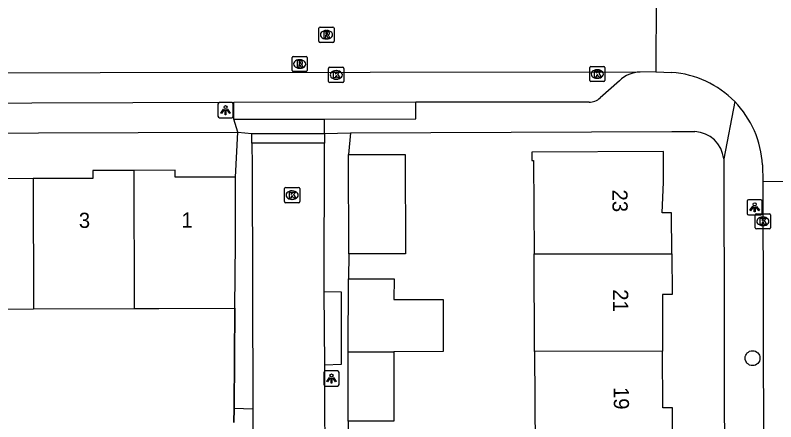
# Model space of a CAD drawing. Extents: x 160732 to 162105, y 387428 to 388479.
# Drawn here: x 161107.5 to 161157.5, y 387926.7 to 387953.5 of the extents above; entities that cross this region are included whole.
import ezdxf

# ---------------------------------------------------------------- set-up
doc = ezdxf.new("R2010")
doc.units = 0
for name, color, linetype in [('IMGEO_Boom', 7, 'Continuous'), ('IMGEO_Kolk', 7, 'Continuous'), ('IMGEO_Lichtpunt', 7, 'Continuous'), ('IMGEO_Muur', 7, 'Continuous'), ('IMGEO_Pand', 7, 'Continuous'), ('IMGEO_Pand_nummerreeks', 7, 'Continuous'), ('IMGEO_Rijbaan_lokaal_open', 7, 'Continuous'), ('IMGEO_Rioolput', 7, 'Continuous'), ('IMGEO_Voetpad_open', 7, 'Continuous')]:
    doc.layers.add(name, color=color, linetype=linetype)

msp = doc.modelspace()

# ---------------------------------------------------------------- linework, layer by layer
at = {"layer": 'IMGEO_Boom'}
msp.add_circle((161156.022, 387930.913), 0.489, dxfattribs=at)
at = {"layer": 'IMGEO_Kolk'}
for p, q in [((161128.142, 387949.13), (161128.142, 387949.982)), ((161128.217, 387950.056), (161129.069, 387950.056)), ((161128.63, 387949.836), (161128.655, 387949.836)), ((161129.143, 387949.982), (161129.143, 387949.13)), ((161145.31, 387949.188), (161145.31, 387950.04)), ((161145.385, 387950.114), (161146.237, 387950.114)), ((161145.798, 387949.894), (161145.823, 387949.894)), ((161146.311, 387950.04), (161146.311, 387949.188)), ((161128.653, 387949.276), (161128.628, 387949.276)), ((161145.821, 387949.334), (161145.796, 387949.334)), ((161129.069, 387949.056), (161128.217, 387949.056)), ((161146.237, 387949.114), (161145.385, 387949.114)), ((161125.242, 387941.219), (161125.242, 387942.071)), ((161125.317, 387942.145), (161126.169, 387942.145)), ((161125.73, 387941.925), (161125.755, 387941.925)), ((161126.243, 387942.071), (161126.243, 387941.219)), ((161125.753, 387941.365), (161125.728, 387941.365)), ((161126.169, 387941.145), (161125.317, 387941.145)), ((161156.201, 387939.493), (161156.201, 387940.345)), ((161156.276, 387940.419), (161157.128, 387940.419)), ((161156.689, 387940.199), (161156.714, 387940.199)), ((161157.202, 387940.345), (161157.202, 387939.493)), ((161157.128, 387939.419), (161156.276, 387939.419)), ((161156.712, 387939.639), (161156.687, 387939.639))]:
    msp.add_line(p, q, dxfattribs=at)
for points in [[(161128.142, 387949.13), (161128.142, 387949.982)], [(161128.217, 387950.056), (161129.069, 387950.056)], [(161128.463, 387949.756), (161128.586, 387949.756), (161128.586, 387949.605), (161128.716, 387949.756), (161128.88, 387949.756), (161128.734, 387949.605), (161128.887, 387949.356), (161128.735, 387949.356), (161128.65, 387949.52), (161128.586, 387949.453), (161128.586, 387949.356), (161128.463, 387949.356), (161128.463, 387949.756)], [(161129.143, 387949.982), (161129.143, 387949.13)], [(161145.31, 387949.188), (161145.31, 387950.04)], [(161145.385, 387950.114), (161146.237, 387950.114)], [(161145.631, 387949.814), (161145.754, 387949.814), (161145.754, 387949.663), (161145.884, 387949.814), (161146.048, 387949.814), (161145.902, 387949.663), (161146.055, 387949.414), (161145.903, 387949.414), (161145.818, 387949.578), (161145.754, 387949.511), (161145.754, 387949.414), (161145.631, 387949.414), (161145.631, 387949.814)], [(161146.311, 387950.04), (161146.311, 387949.188)], [(161129.069, 387949.056), (161128.217, 387949.056)], [(161146.237, 387949.114), (161145.385, 387949.114)], [(161125.242, 387941.219), (161125.242, 387942.071)], [(161125.317, 387942.145), (161126.169, 387942.145)], [(161125.563, 387941.845), (161125.686, 387941.845), (161125.686, 387941.694), (161125.816, 387941.845), (161125.98, 387941.845), (161125.834, 387941.694), (161125.987, 387941.445), (161125.835, 387941.445), (161125.75, 387941.609), (161125.686, 387941.542), (161125.686, 387941.445), (161125.563, 387941.445), (161125.563, 387941.845)], [(161126.243, 387942.071), (161126.243, 387941.219)], [(161126.169, 387941.145), (161125.317, 387941.145)], [(161156.201, 387939.493), (161156.201, 387940.345)], [(161156.276, 387940.419), (161157.128, 387940.419)], [(161157.202, 387940.345), (161157.202, 387939.493)], [(161156.522, 387940.119), (161156.645, 387940.119), (161156.645, 387939.968), (161156.775, 387940.119), (161156.939, 387940.119), (161156.793, 387939.968), (161156.946, 387939.719), (161156.794, 387939.719), (161156.709, 387939.883), (161156.645, 387939.816), (161156.645, 387939.719), (161156.522, 387939.719), (161156.522, 387940.119)], [(161157.128, 387939.419), (161156.276, 387939.419)]]:
    msp.add_lwpolyline(points, dxfattribs=at)
for centre, start, end in [((161128.219, 387949.98), 91.552, 178.448), ((161128.219, 387949.98), 91.552, 178.448), ((161129.067, 387949.98), 1.552, 88.448), ((161129.067, 387949.98), 1.552, 88.448), ((161145.387, 387950.038), 91.552, 178.448), ((161145.387, 387950.038), 91.552, 178.448), ((161146.235, 387950.038), 1.552, 88.448), ((161146.235, 387950.038), 1.552, 88.448), ((161128.219, 387949.132), 181.552, 268.448), ((161128.219, 387949.132), 181.552, 268.448), ((161129.067, 387949.132), 271.552, 358.448), ((161129.067, 387949.132), 271.552, 358.448), ((161145.387, 387949.19), 181.552, 268.448), ((161145.387, 387949.19), 181.552, 268.448), ((161146.235, 387949.19), 271.552, 358.448), ((161146.235, 387949.19), 271.552, 358.448), ((161125.319, 387942.069), 91.552, 178.448), ((161125.319, 387942.069), 91.552, 178.448), ((161126.167, 387942.069), 1.552, 88.448), ((161126.167, 387942.069), 1.552, 88.448), ((161125.319, 387941.221), 181.552, 268.448), ((161125.319, 387941.221), 181.552, 268.448), ((161126.167, 387941.221), 271.552, 358.448), ((161126.167, 387941.221), 271.552, 358.448), ((161156.278, 387940.343), 91.552, 178.448), ((161156.278, 387940.343), 91.552, 178.448), ((161157.126, 387940.343), 1.552, 88.448), ((161157.126, 387940.343), 1.552, 88.448), ((161156.278, 387939.495), 181.552, 268.448), ((161156.278, 387939.495), 181.552, 268.448), ((161157.126, 387939.495), 271.552, 358.448), ((161157.126, 387939.495), 271.552, 358.448)]:
    msp.add_arc(centre, 0.0765, start, end, dxfattribs=at)
for centre, major_axis, ratio, start_param, end_param in [((161128.629, 387949.556), (-0.387, 0.002), 0.722429, 4.712389, 7.853982), ((161128.654, 387949.556), (-0.39, 0.002), 0.717154, 1.570796, 4.712389), ((161145.797, 387949.614), (-0.387, 0.002), 0.722429, 4.712389, 7.853982), ((161145.822, 387949.614), (-0.39, 0.002), 0.717154, 1.570796, 4.712389), ((161125.729, 387941.645), (-0.387, 0.002), 0.722429, 4.712389, 7.853982), ((161125.754, 387941.645), (-0.39, 0.002), 0.717154, 1.570796, 4.712389), ((161156.688, 387939.919), (-0.387, 0.002), 0.722429, 4.712389, 7.853982), ((161156.713, 387939.919), (-0.39, 0.002), 0.717154, 1.570796, 4.712389)]:
    msp.add_ellipse(centre, major_axis=major_axis, ratio=ratio, start_param=start_param, end_param=end_param, dxfattribs=at)
at = {"layer": 'IMGEO_Lichtpunt'}
for p, q in [((161121.765, 387947.735), (161120.957, 387947.735)), ((161121.765, 387947.735), (161120.957, 387947.735)), ((161120.863, 387947.64), (161120.863, 387946.833)), ((161120.863, 387947.64), (161120.863, 387946.833)), ((161121.859, 387946.833), (161121.859, 387947.64)), ((161121.859, 387946.833), (161121.859, 387947.64)), ((161120.957, 387946.739), (161121.765, 387946.739)), ((161120.957, 387946.739), (161121.765, 387946.739)), ((161155.662, 387941.243), (161155.662, 387940.436)), ((161155.662, 387941.243), (161155.662, 387940.436)), ((161156.564, 387941.338), (161155.756, 387941.338)), ((161156.564, 387941.338), (161155.756, 387941.338)), ((161156.658, 387940.436), (161156.658, 387941.243)), ((161156.658, 387940.436), (161156.658, 387941.243)), ((161155.756, 387940.342), (161156.564, 387940.342)), ((161155.756, 387940.342), (161156.564, 387940.342)), ((161127.832, 387929.979), (161127.832, 387929.172)), ((161127.832, 387929.979), (161127.832, 387929.172)), ((161128.734, 387930.074), (161127.926, 387930.074)), ((161128.734, 387930.074), (161127.926, 387930.074)), ((161128.828, 387929.172), (161128.828, 387929.979)), ((161128.828, 387929.172), (161128.828, 387929.979)), ((161127.926, 387929.078), (161128.734, 387929.078)), ((161127.926, 387929.078), (161128.734, 387929.078))]:
    msp.add_line(p, q, dxfattribs=at)
for points in [[(161121.237, 387947.304), (161121.276, 387947.276), (161121.088, 387947.014), (161121.05, 387947.041), (161121.237, 387947.304)], [(161121.339, 387947.256), (161121.386, 387947.256), (161121.386, 387946.934), (161121.339, 387946.934), (161121.339, 387947.256)], [(161121.449, 387947.276), (161121.487, 387947.303), (161121.674, 387947.041), (161121.635, 387947.013), (161121.449, 387947.276)], [(161156.036, 387940.907), (161156.075, 387940.879), (161155.887, 387940.617), (161155.849, 387940.644), (161156.036, 387940.907)], [(161156.138, 387940.859), (161156.185, 387940.859), (161156.185, 387940.537), (161156.138, 387940.537), (161156.138, 387940.859)], [(161156.248, 387940.879), (161156.286, 387940.906), (161156.473, 387940.644), (161156.434, 387940.616), (161156.248, 387940.879)], [(161128.206, 387929.643), (161128.245, 387929.615), (161128.057, 387929.353), (161128.019, 387929.38), (161128.206, 387929.643)], [(161128.308, 387929.595), (161128.355, 387929.595), (161128.355, 387929.273), (161128.308, 387929.273), (161128.308, 387929.595)], [(161128.418, 387929.615), (161128.456, 387929.642), (161128.643, 387929.38), (161128.604, 387929.352), (161128.418, 387929.615)]]:
    msp.add_lwpolyline(points, dxfattribs=at)
for centre in [(161121.362, 387947.438), (161156.161, 387941.041), (161128.331, 387929.777)]:
    msp.add_circle(centre, 0.0994, dxfattribs=at)
for centre, start, end in [((161120.957, 387947.64), 90, 180), ((161120.957, 387947.64), 90, 180), ((161121.765, 387947.64), 0, 90), ((161121.765, 387947.64), 0, 90), ((161120.957, 387946.833), 180, 270), ((161120.957, 387946.833), 180, 270), ((161121.765, 387946.833), 270, 0), ((161121.765, 387946.833), 270, 360), ((161155.756, 387941.243), 90, 180), ((161155.756, 387941.243), 90, 180), ((161156.564, 387941.243), 0, 90), ((161156.564, 387941.243), 0, 90), ((161155.756, 387940.436), 180, 270), ((161155.756, 387940.436), 180, 270), ((161156.564, 387940.436), 270, 0), ((161156.564, 387940.436), 270, 360), ((161127.926, 387929.979), 90, 180), ((161127.926, 387929.979), 90, 180), ((161128.734, 387929.979), 0, 90), ((161128.734, 387929.979), 0, 90), ((161127.926, 387929.172), 180, 270), ((161127.926, 387929.172), 180, 270), ((161128.734, 387929.172), 270, 0), ((161128.734, 387929.172), 270, 360)]:
    msp.add_arc(centre, 0.0946, start, end, dxfattribs=at)
at = {"layer": 'IMGEO_Muur'}
for points in [[(161121.964, 387934.199), (161121.921, 387927.626)], [(161121.921, 387927.626), (161121.915, 387926.685)]]:
    msp.add_lwpolyline(points, dxfattribs=at)
at = {"layer": 'IMGEO_Pand'}
for points in [[(161129.449, 387944.321), (161133.173, 387944.328), (161133.187, 387937.79), (161129.463, 387937.783)], [(161129.463, 387937.783), (161129.449, 387944.321)], [(161150.713, 387937.788), (161150.698, 387940.473), (161150.086, 387940.469), (161150.168, 387942.492), (161150.157, 387944.514), (161141.505, 387944.463), (161141.508, 387943.92), (161141.615, 387943.921), (161141.649, 387937.772)], [(161108.7, 387942.734), (161104.753, 387942.72), (161104.751, 387943.304), (161102.112, 387943.294)], [(161115.348, 387943.274), (161112.642, 387943.265), (161112.643, 387942.748), (161108.7, 387942.734)], [(161122.025, 387942.831), (161118.056, 387942.831), (161118.054, 387943.284), (161115.348, 387943.274)], [(161115.382, 387934.175), (161115.348, 387943.274)], [(161108.7, 387942.734), (161108.733, 387934.151)], [(161121.964, 387934.199), (161122.025, 387938.515), (161122.025, 387942.831)], [(161141.649, 387937.772), (161150.713, 387937.788)], [(161141.685, 387931.353), (161141.649, 387937.772)], [(161150.713, 387937.788), (161150.728, 387935.1), (161150.089, 387935.096), (161150.109, 387931.368)], [(161129.431, 387931.331), (161129.443, 387936.134)], [(161129.443, 387936.134), (161132.443, 387936.127), (161132.44, 387934.777), (161135.679, 387934.769), (161135.671, 387931.343), (161132.431, 387931.337)], [(161115.382, 387934.175), (161116.965, 387934.181), (161121.964, 387934.199)], [(161102.147, 387934.127), (161108.733, 387934.151)], [(161108.733, 387934.151), (161115.382, 387934.175)], [(161132.431, 387931.337), (161132.42, 387926.764), (161129.42, 387926.772)], [(161129.42, 387926.772), (161129.431, 387931.331)], [(161129.431, 387931.331), (161132.431, 387931.337)], [(161150.109, 387931.368), (161141.685, 387931.353)], [(161141.685, 387931.353), (161141.721, 387924.932)], [(161150.765, 387924.948), (161150.75, 387927.642), (161150.13, 387927.638), (161150.109, 387931.368)]]:
    msp.add_lwpolyline(points, dxfattribs=at)
at = {"layer": 'IMGEO_Rijbaan_lokaal_open'}
for points in [[(161149.674, 387954.744), (161149.664, 387949.751)], [(161148.632, 387949.743), (161077.57, 387949.644)], [(161149.664, 387949.751), (161148.632, 387949.743)], [(161149.664, 387949.751), (161150.715, 387949.719)], [(161127.866, 387945.068), (161123.097, 387945.063)], [(161123.097, 387945.063), (161123.102, 387943.562), (161123.156, 387927.578)], [(161127.846, 387935.311), (161127.866, 387945.068)], [(161156.678, 387943.627), (161156.704, 387942.547)], [(161156.704, 387942.547), (161161.618, 387942.56)], [(161156.704, 387942.547), (161156.776, 387906.254), (161156.817, 387879.896)], [(161127.885, 387930.449), (161127.846, 387935.311)], [(161127.926, 387914.225), (161127.885, 387930.449)], [(161123.156, 387927.578), (161123.128, 387922.5)]]:
    msp.add_lwpolyline(points, dxfattribs=at)
for centre, radius, start, end in [((161150.238, 387943.285), 6.451, 44.3981, 85.7565), ((161150.235, 387943.287), 6.452, 3.0205, 44.3707)]:
    msp.add_arc(centre, radius, start, end, dxfattribs=at)
at = {"layer": 'IMGEO_Rioolput'}
for p, q in [((161127.575, 387952.7), (161128.427, 387952.7)), ((161127.5, 387951.774), (161127.5, 387952.626)), ((161127.988, 387952.48), (161128.013, 387952.48)), ((161128.501, 387952.626), (161128.501, 387951.774)), ((161128.427, 387951.7), (161127.575, 387951.7)), ((161128.011, 387951.92), (161127.986, 387951.92)), ((161125.737, 387949.848), (161125.737, 387950.7)), ((161125.812, 387950.774), (161126.664, 387950.774)), ((161126.738, 387950.7), (161126.738, 387949.848)), ((161126.225, 387950.554), (161126.25, 387950.554)), ((161126.664, 387949.774), (161125.812, 387949.774)), ((161126.248, 387949.994), (161126.223, 387949.994))]:
    msp.add_line(p, q, dxfattribs=at)
for points in [[(161127.575, 387952.7), (161128.427, 387952.7)], [(161127.5, 387951.774), (161127.5, 387952.626)], [(161128.089, 387952.398), (161127.837, 387952.4), (161127.837, 387952)], [(161128.015, 387952.319), (161127.961, 387952.319), (161127.961, 387952.238)], [(161127.961, 387952.238), (161128.013, 387952.238)], [(161128.501, 387952.626), (161128.501, 387951.774)], [(161128.427, 387951.7), (161127.575, 387951.7)], [(161127.837, 387952), (161127.961, 387952), (161127.961, 387952.162), (161127.972, 387952.162)], [(161128.019, 387952.133), (161128.09, 387952), (161128.23, 387952), (161128.165, 387952.126)], [(161125.737, 387949.848), (161125.737, 387950.7)], [(161125.812, 387950.774), (161126.664, 387950.774)], [(161126.738, 387950.7), (161126.738, 387949.848)], [(161126.326, 387950.472), (161126.074, 387950.474), (161126.074, 387950.074)], [(161126.074, 387950.074), (161126.198, 387950.074), (161126.198, 387950.236), (161126.209, 387950.236)], [(161126.252, 387950.393), (161126.198, 387950.393), (161126.198, 387950.312)], [(161126.198, 387950.312), (161126.25, 387950.312)], [(161126.256, 387950.207), (161126.327, 387950.074), (161126.467, 387950.074), (161126.402, 387950.2)], [(161126.664, 387949.774), (161125.812, 387949.774)]]:
    msp.add_lwpolyline(points, dxfattribs=at)
for centre, radius, start, end in [((161127.577, 387952.624), 0.0765, 91.552, 178.448), ((161127.577, 387952.624), 0.0765, 91.552, 178.448), ((161128.425, 387952.624), 0.0765, 1.552, 88.448), ((161128.425, 387952.624), 0.0765, 1.552, 88.448), ((161127.997, 387952.427), 0.19, 274.7715, 282.9687), ((161128.021, 387952.223), 0.0964, 77.0061, 93.1865), ((161128.035, 387952.28), 0.0378, 276.6634, 79.6772), ((161128.088, 387952.288), 0.109, 350.3612, 89.416), ((161128.086, 387952.288), 0.112, 277.5842, 350.9817), ((161127.577, 387951.776), 0.0765, 181.552, 268.448), ((161127.577, 387951.776), 0.0765, 181.552, 268.448), ((161127.971, 387952.109), 0.0533, 26.0293, 88.6989), ((161128.07, 387952.073), 0.108, 29.5134, 73.7905), ((161128.425, 387951.776), 0.0765, 271.552, 358.448), ((161128.425, 387951.776), 0.0765, 271.552, 358.448), ((161125.814, 387950.698), 0.0765, 91.552, 178.448), ((161125.814, 387950.698), 0.0765, 91.552, 178.448), ((161126.662, 387950.698), 0.0765, 1.552, 88.448), ((161126.662, 387950.698), 0.0765, 1.552, 88.448), ((161126.208, 387950.183), 0.0533, 26.0293, 88.6989), ((161126.234, 387950.501), 0.19, 274.7715, 282.9687), ((161126.258, 387950.297), 0.0964, 77.0061, 93.1865), ((161126.272, 387950.354), 0.0378, 276.6634, 79.6772), ((161126.325, 387950.362), 0.109, 350.3612, 89.416), ((161126.323, 387950.362), 0.112, 277.5842, 350.9817), ((161126.307, 387950.147), 0.108, 29.5134, 73.7905), ((161125.814, 387949.85), 0.0765, 181.552, 268.448), ((161125.814, 387949.85), 0.0765, 181.552, 268.448), ((161126.662, 387949.85), 0.0765, 271.552, 358.448), ((161126.662, 387949.85), 0.0765, 271.552, 358.448)]:
    msp.add_arc(centre, radius, start, end, dxfattribs=at)
for centre, major_axis, ratio, start_param, end_param in [((161127.987, 387952.2), (-0.387, 0.002), 0.722429, 4.712389, 7.853982), ((161128.012, 387952.2), (-0.39, 0.002), 0.717154, 1.570796, 4.712389), ((161126.224, 387950.274), (-0.387, 0.002), 0.722429, 4.712389, 7.853982), ((161126.249, 387950.274), (-0.39, 0.002), 0.717154, 1.570796, 4.712389)]:
    msp.add_ellipse(centre, major_axis=major_axis, ratio=ratio, start_param=start_param, end_param=end_param, dxfattribs=at)
at = {"layer": 'IMGEO_Voetpad_open'}
for points in [[(161147.268, 387949.177), (161146.001, 387948.039)], [(161121.902, 387947.745), (161101.967, 387947.685), (161080.678, 387947.622)], [(161121.898, 387946.643), (161121.902, 387947.745)], [(161133.879, 387947.773), (161121.902, 387947.745)], [(161127.872, 387946.649), (161133.884, 387946.655), (161133.879, 387947.773)], [(161145.267, 387947.764), (161133.879, 387947.773)], [(161154.847, 387947.799), (161154.127, 387944.025)], [(161121.898, 387946.643), (161127.872, 387946.649)], [(161122.165, 387945.783), (161121.898, 387946.643)], [(161127.861, 387945.693), (161127.872, 387946.649)], [(161076.252, 387945.633), (161122.165, 387945.783)], [(161122.025, 387942.831), (161122.165, 387945.783)], [(161122.165, 387945.783), (161123.098, 387945.693)], [(161127.861, 387945.693), (161129.57, 387945.746)], [(161129.57, 387945.746), (161129.449, 387944.321)], [(161129.57, 387945.746), (161150.708, 387945.822), (161152.229, 387945.827)], [(161123.097, 387945.063), (161123.098, 387945.693)], [(161123.098, 387945.693), (161127.861, 387945.693)], [(161127.861, 387945.693), (161127.866, 387945.068)], [(161154.127, 387944.025), (161154.217, 387897.663), (161154.171, 387880.36)], [(161129.463, 387937.783), (161129.443, 387936.134)], [(161127.846, 387935.311), (161128.965, 387935.289), (161128.968, 387930.485), (161127.885, 387930.449)], [(161121.921, 387927.626), (161121.964, 387934.199)], [(161121.915, 387926.685), (161121.921, 387927.626)], [(161121.921, 387927.626), (161123.156, 387927.578)], [(161129.42, 387926.772), (161129.402, 387923.242)]]:
    msp.add_lwpolyline(points, dxfattribs=at)
for centre, radius, start, end in [((161148.665, 387947.736), 2.007, 90.9491, 134.1235), ((161145.247, 387948.935), 1.171, 270.9849, 310.093), ((161152.118, 387943.81), 2.021, 6.1222, 86.8503)]:
    msp.add_arc(centre, radius, start, end, dxfattribs=at)

# ---------------------------------------------------------------- texts
at = {"layer": 'IMGEO_Pand_nummerreeks'}
for s, rotation, p in [('23', 270.3895, (161146.8, 387942.009)), ('3', 0.1396, (161111.714, 387939.485)), ('1', 0.1396, (161118.463, 387939.501)), ('21', 270.3895, (161146.844, 387935.446)), ('19', 270.3895, (161146.888, 387929.017))]:
    msp.add_text(s, height=1, rotation=rotation, dxfattribs=at).set_placement(p)

doc.saveas('drawing.dxf')
